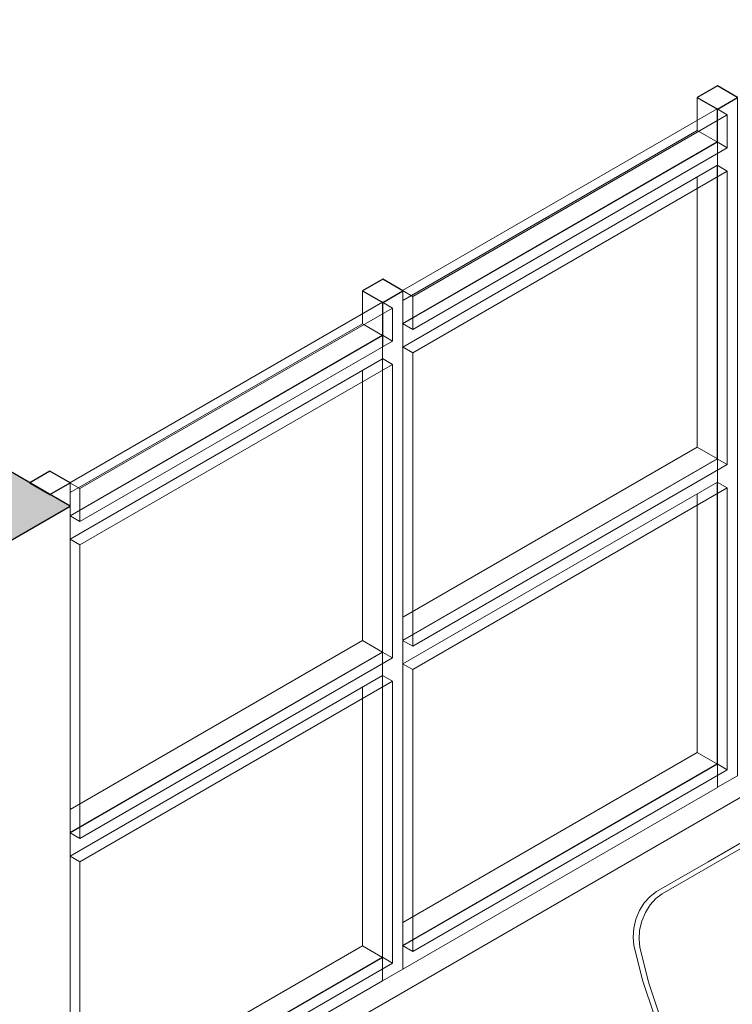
# Model space of a CAD drawing. Header units: metres. Extents: x -33 to 126, y -29 to 31.
# Tile 304 of 656: x 54.34 to 55.59, y -0.95 to 0.77. Entities that reach past the tile are written whole.
import ezdxf

# ---------------------------------------------------------------- set-up
doc = ezdxf.new("R2010")
doc.units = ezdxf.units.M
for name, color, linetype, lineweight in [('A-GLAZ-CURT', 52, 'Continuous', 18), ('A-GLAZ-CWMG', 51, 'Continuous', 18), ('A-WALL', 113, 'Continuous', 18), ('A-WALL-PATT', 111, 'Continuous', 35), ('I-FURN', 30, 'Continuous', 18)]:
    doc.layers.add(name, color=color, linetype=linetype, lineweight=lineweight)

# ---------------------------------------------------------------- blocks, each defined once
blk = doc.blocks.new('Painel do sistema - Envidraçado-165967-PERSPECTIVA GERAL')
at = {"layer": 'A-GLAZ-CURT', "lineweight": 9}
for p, q in [((-15.6538, 2.0626), (-15.6715, 2.0728)), ((-15.6715, 2.0724), (-15.6715, 2.053)), ((-15.6538, 2.0626), (-16.2018, 1.7462)), ((-15.6538, 1.5686), (-15.6538, 2.0626)), ((-15.6715, 2.0524), (-15.6715, 1.5788)), ((-16.2018, 1.7462), (-16.2191, 1.7562)), ((-16.2018, 1.7462), (-16.2018, 1.2522)), ((-15.6715, 1.5788), (-16.2018, 1.2727)), ((-15.6715, 1.5788), (-15.6538, 1.5686)), ((-16.2018, 1.2522), (-15.6538, 1.5686)), ((-16.2025, 1.2723), (-16.2191, 1.2627)), ((-16.2018, 1.2522), (-16.2191, 1.2622))]:
    blk.add_line(p, q, dxfattribs=at)
blk = doc.blocks.new('Montante retangular - 50 x 150 mm-165714-PERSPECTIVA GERAL')
at = {"layer": 'A-GLAZ-CWMG', "lineweight": 9}
for p, q in [((-11.9765, 3.7526), (-11.4638, 4.0485)), ((-11.4638, 4.0485), (-11.4285, 4.0281)), ((-11.9592, 3.7217), (-11.4285, 4.0281)), ((-11.4285, 4.0281), (-11.4285, 4.0081)), ((-11.4285, 4.0081), (-11.4285, 3.9873)), ((-11.9765, 3.6709), (-11.4285, 3.9873)), ((-11.9765, 3.7117), (-11.9599, 3.7213))]:
    blk.add_line(p, q, dxfattribs=at)
blk = doc.blocks.new('Painel do sistema - Envidraçado-165966-PERSPECTIVA GERAL')
at = {"layer": 'A-GLAZ-CURT', "lineweight": 9}
for p, q in [((-13.8931, 3.0792), (-13.9108, 3.0894)), ((-13.9108, 3.089), (-13.9108, 2.5954)), ((-13.8931, 3.0792), (-14.4446, 2.7607)), ((-13.8931, 2.5852), (-13.8931, 3.0792)), ((-14.4446, 2.7607), (-14.4623, 2.7709)), ((-14.4446, 2.7607), (-14.4446, 2.2667)), ((-13.9108, 2.5954), (-14.462, 2.2772)), ((-13.9108, 2.5954), (-13.8931, 2.5852)), ((-14.4446, 2.2667), (-13.8931, 2.5852)), ((-14.4446, 2.2667), (-14.4623, 2.2769))]:
    blk.add_line(p, q, dxfattribs=at)
blk = doc.blocks.new('Montante retangular - 50 x 150 mm-165708-PERSPECTIVA GERAL')
at = {"layer": 'A-GLAZ-CWMG', "lineweight": 9}
for p, q in [((-10.2193, 4.7671), (-9.7031, 5.0651)), ((-9.7031, 5.0651), (-9.6678, 5.0447)), ((-10.2193, 4.7262), (-9.6678, 5.0447)), ((-9.6678, 5.0447), (-9.6678, 5.0247)), ((-9.6678, 5.0247), (-9.6678, 5.0038)), ((-10.2193, 4.6854), (-9.6678, 5.0038)), ((-10.2193, 4.6854), (-10.2193, 4.7262))]:
    blk.add_line(p, q, dxfattribs=at)
blk = doc.blocks.new('Montante retangular - 50 x 150 mm-165992-PERSPECTIVA GERAL')
at = {"layer": 'A-GLAZ-CWMG', "lineweight": 9}
for p, q in [((-9.0455, 5.9183), (-9.0455, 5.3631)), ((-9.0809, 5.8979), (-9.0809, 5.8775)), ((-9.0809, 5.8775), (-9.0809, 5.3635)), ((-9.1162, 5.4039), (-9.1162, 5.8571)), ((-9.0809, 5.3635), (-9.0809, 5.3427)), ((-9.0455, 5.3631), (-9.0809, 5.3427))]:
    blk.add_line(p, q, dxfattribs=at)
blk = doc.blocks.new('Montante retangular - 50 x 150 mm-V157-PERSPECTIVA GERAL')
at = {"layer": 'A-GLAZ-CWMG', "lineweight": 9}
for p, q in [((-11.3931, 4.5629), (-11.3931, 4.0077)), ((-11.4285, 4.5425), (-11.4285, 4.5221)), ((-11.4285, 4.5221), (-11.4285, 4.5027)), ((-11.4638, 4.0485), (-11.4638, 4.5017)), ((-11.4285, 4.5021), (-11.4285, 4.0081)), ((-11.4285, 4.0081), (-11.4285, 3.9873)), ((-11.3931, 4.0077), (-11.4285, 3.9873))]:
    blk.add_line(p, q, dxfattribs=at)
blk = doc.blocks.new('Painel do sistema - Envidraçado-165823-PERSPECTIVA GERAL')
at = {"layer": 'A-GLAZ-CURT', "lineweight": 9}
for p, q in [((-13.3062, 3.9732), (-13.8577, 3.6548)), ((-13.3062, 3.9732), (-13.3239, 3.9834)), ((-13.3239, 3.983), (-13.3239, 3.469)), ((-13.3062, 3.4588), (-13.3062, 3.9732)), ((-13.8577, 3.6548), (-13.8754, 3.665)), ((-13.8577, 3.6548), (-13.8577, 3.1404)), ((-13.3239, 3.469), (-13.8751, 3.1508)), ((-13.3239, 3.469), (-13.3062, 3.4588)), ((-13.8577, 3.1404), (-13.3062, 3.4588)), ((-13.8577, 3.1404), (-13.8754, 3.1506))]:
    blk.add_line(p, q, dxfattribs=at)
blk = doc.blocks.new('Painel do sistema - Envidraçado-165824-PERSPECTIVA GERAL')
at = {"layer": 'A-GLAZ-CURT', "lineweight": 9}
for p, q in [((-15.6538, 2.6178), (-15.6715, 2.628)), ((-15.6715, 2.6277), (-15.6715, 2.6083)), ((-15.6538, 2.6178), (-16.2018, 2.3014)), ((-15.6715, 2.6076), (-15.6715, 2.1136)), ((-15.6538, 2.1034), (-15.6538, 2.6178)), ((-16.2018, 2.3014), (-16.2191, 2.3114)), ((-16.2018, 2.3014), (-16.2018, 1.7871)), ((-15.6715, 2.1136), (-16.2191, 1.7975)), ((-15.6715, 2.1136), (-15.6538, 2.1034)), ((-16.2018, 1.7871), (-15.6538, 2.1034)), ((-16.2018, 1.7871), (-16.2191, 1.7971))]:
    blk.add_line(p, q, dxfattribs=at)
blk = doc.blocks.new('Montante retangular - 50 x 150 mm-165977-PERSPECTIVA GERAL')
at = {"layer": 'A-GLAZ-CWMG', "lineweight": 9}
for p, q in [((-9.0455, 6.4735), (-9.0455, 5.9183)), ((-9.0809, 6.4531), (-9.0809, 6.4327)), ((-9.0809, 6.4327), (-9.0809, 5.8983)), ((-9.1162, 5.9387), (-9.1162, 6.4123))]:
    blk.add_line(p, q, dxfattribs=at)
blk = doc.blocks.new('Montante retangular - 50 x 150 mm-V158-PERSPECTIVA GERAL')
at = {"layer": 'A-GLAZ-CWMG', "lineweight": 9}
for p, q in [((-11.3931, 5.1182), (-11.3931, 4.5629)), ((-11.4285, 5.0977), (-11.4285, 5.0773)), ((-11.4285, 5.0773), (-11.4285, 5.0579)), ((-11.4638, 4.5833), (-11.4638, 5.0569)), ((-11.4285, 5.0573), (-11.4285, 4.5429))]:
    blk.add_line(p, q, dxfattribs=at)
blk = doc.blocks.new('Painel do sistema - Envidraçado-V169-PERSPECTIVA GERAL')
at = {"layer": 'A-GLAZ-CURT'}
for p, q in [((-13.3239, 4.082), (-13.8754, 3.7636)), ((-13.3062, 4.0718), (-13.3239, 4.082)), ((-13.8577, 3.7534), (-13.3062, 4.0718)), ((-13.8754, 3.7636), (-13.8577, 3.7534))]:
    blk.add_line(p, q, dxfattribs=at)
at = {"layer": 'A-GLAZ-CURT', "lineweight": 9}
for p, q in [((-13.3239, 4.082), (-13.3239, 4.0623)), ((-13.3239, 4.0616), (-13.3239, 4.0243)), ((-13.3062, 4.014), (-13.3062, 4.0718)), ((-13.3239, 4.0243), (-13.8751, 3.706)), ((-13.3239, 4.0243), (-13.3062, 4.014)), ((-13.8577, 3.6956), (-13.3062, 4.014)), ((-13.8577, 3.7534), (-13.8577, 3.6956)), ((-13.8577, 3.6956), (-13.8754, 3.7058))]:
    blk.add_line(p, q, dxfattribs=at)
blk = doc.blocks.new('Painel do sistema - Envidraçado-V171-PERSPECTIVA GERAL')
at = {"layer": 'A-GLAZ-CURT'}
for p, q in [((-15.6715, 2.7267), (-16.2195, 2.4103)), ((-15.6538, 2.7164), (-15.6715, 2.7267)), ((-16.2018, 2.4001), (-15.6538, 2.7164)), ((-16.2195, 2.4103), (-16.2018, 2.4001))]:
    blk.add_line(p, q, dxfattribs=at)
at = {"layer": 'A-GLAZ-CURT', "lineweight": 9}
for p, q in [((-15.6715, 2.7267), (-15.6715, 2.7069)), ((-15.6538, 2.6587), (-15.6538, 2.7164)), ((-15.6715, 2.7062), (-15.6715, 2.6689)), ((-15.6715, 2.6689), (-16.2191, 2.3527)), ((-16.2018, 2.3423), (-15.6538, 2.6587)), ((-15.6715, 2.6689), (-15.6538, 2.6587)), ((-16.2018, 2.4001), (-16.2018, 2.3423)), ((-16.2018, 2.3423), (-16.2191, 2.3523))]:
    blk.add_line(p, q, dxfattribs=at)
blk = doc.blocks.new('Montante retangular - 50 x 150 mm-165979-PERSPECTIVA GERAL')
at = {"layer": 'A-GLAZ-CWMG', "lineweight": 25}
for p, q in [((-12.0118, 4.88), (-12.0472, 4.8595)), ((-11.9765, 4.8595), (-12.0118, 4.88)), ((-12.0472, 4.8595), (-12.0118, 4.8391)), ((-12.0118, 4.8391), (-11.9765, 4.8595))]:
    blk.add_line(p, q, dxfattribs=at)
at = {"layer": 'A-GLAZ-CWMG', "lineweight": 9}
blk.add_line((-11.9765, 4.8595), (-11.9765, 4.8187), dxfattribs=at)
blk = doc.blocks.new('Montante retangular - 50 x 150 mm-V176-PERSPECTIVA GERAL')
at = {"layer": 'A-GLAZ-CWMG', "lineweight": 25}
for p, q in [((-19.3269, 0.6566), (-19.3622, 0.6362)), ((-19.2915, 0.6362), (-19.3269, 0.6566)), ((-19.3622, 0.6362), (-19.3269, 0.6158)), ((-19.3269, 0.6158), (-19.2915, 0.6362))]:
    blk.add_line(p, q, dxfattribs=at)
at = {"layer": 'A-GLAZ-CWMG', "lineweight": 9}
for p, q in [((-19.3622, 0.5958), (-19.3622, 0.6362)), ((-19.2915, 0.6362), (-19.2915, 0.558)), ((-19.3269, 0.6158), (-19.3269, 0.5964)), ((-19.3622, 0.5784), (-19.3622, 0.5957)), ((-19.3269, 0.5957), (-19.3269, 0.538))]:
    blk.add_line(p, q, dxfattribs=at)
blk = doc.blocks.new('Montante retangular - 50 x 150 mm-V172-PERSPECTIVA GERAL')
at = {"layer": 'A-GLAZ-CWMG', "lineweight": 25}
for p, q in [((-15.6711, 2.7673), (-15.7065, 2.7469)), ((-15.6358, 2.7469), (-15.6711, 2.7673)), ((-15.7065, 2.7469), (-15.6711, 2.7264)), ((-15.6711, 2.7264), (-15.6358, 2.7469))]:
    blk.add_line(p, q, dxfattribs=at)
at = {"layer": 'A-GLAZ-CWMG', "lineweight": 9}
for p, q in [((-15.7065, 2.7064), (-15.7065, 2.7469)), ((-15.6358, 2.7469), (-15.6358, 2.6687)), ((-15.6711, 2.7264), (-15.6711, 2.7071)), ((-15.7065, 2.6891), (-15.7065, 2.7064)), ((-15.6711, 2.7064), (-15.6711, 2.6487))]:
    blk.add_line(p, q, dxfattribs=at)
blk = doc.blocks.new('Montante retangular - 50 x 150 mm-165959-PERSPECTIVA GERAL')
at = {"layer": 'A-GLAZ-CWMG', "lineweight": 9}
for p, q in [((-11.9765, 4.8426), (-11.4638, 5.1386)), ((-11.4628, 5.138), (-11.4285, 5.1182)), ((-11.4285, 5.1182), (-11.9765, 4.8018)), ((-11.4285, 5.1182), (-11.4285, 5.0981)), ((-11.4285, 5.0981), (-11.4285, 5.0773)), ((-11.4285, 5.0773), (-11.9765, 4.7609))]:
    blk.add_line(p, q, dxfattribs=at)
blk = doc.blocks.new('Montante retangular - 50 x 150 mm-165958-PERSPECTIVA GERAL')
at = {"layer": 'A-GLAZ-CWMG', "lineweight": 9}
for p, q in [((-10.2193, 5.8571), (-9.7031, 6.1551)), ((-9.7021, 6.1545), (-9.6678, 6.1347)), ((-9.6678, 6.1347), (-10.2193, 5.8163)), ((-9.6678, 6.1347), (-9.6678, 6.1147)), ((-9.6678, 6.1147), (-9.6678, 6.0939)), ((-9.6678, 6.0939), (-10.2193, 5.7754)), ((-10.2193, 5.7754), (-10.2193, 5.8163))]:
    blk.add_line(p, q, dxfattribs=at)
blk = doc.blocks.new('Montante retangular - 50 x 150 mm-V163-PERSPECTIVA GERAL')
at = {"layer": 'A-GLAZ-CWMG', "lineweight": 9}
for p, q in [((-11.392, 4.6248), (-10.8769, 4.9222)), ((-10.8769, 4.9222), (-10.8416, 4.9018)), ((-10.8416, 4.9018), (-11.3931, 4.5833)), ((-10.8416, 4.9018), (-10.8416, 4.8818)), ((-10.8416, 4.8818), (-10.8416, 4.861)), ((-10.8416, 4.861), (-11.3931, 4.5425)), ((-11.3931, 4.5425), (-11.3931, 4.5833))]:
    blk.add_line(p, q, dxfattribs=at)
blk = doc.blocks.new('Montante retangular - 50 x 150 mm-V164-PERSPECTIVA GERAL')
at = {"layer": 'A-GLAZ-CWMG', "lineweight": 9}
for p, q in [((-11.9765, 4.2874), (-11.4638, 4.5833)), ((-11.4638, 4.5833), (-11.4285, 4.5629)), ((-11.4285, 4.5629), (-11.9765, 4.2465)), ((-11.4285, 4.5629), (-11.4285, 4.5429)), ((-11.4285, 4.5429), (-11.4285, 4.5221)), ((-11.4285, 4.5221), (-11.9765, 4.2057))]:
    blk.add_line(p, q, dxfattribs=at)
blk = doc.blocks.new('mesa 2 lugares moderna1 - mesa 4 lugares moderna 2-V576-PERSPECTIVA GERAL')
at = {"layer": 'I-FURN', "lineweight": 9}
for p, q in [((-19.3432, -0.7034), (-19.2526, -0.6511)), ((-19.2422, -0.6547), (-19.3328, -0.707)), ((-19.4338, -0.7556), (-19.3432, -0.7034)), ((-19.3328, -0.707), (-19.4234, -0.7593))]:
    blk.add_line(p, q, dxfattribs=at)
for points in [[(-19.4731, -0.85, 0), (-19.4747, -0.8353, 0), (-19.4736, -0.8196, 0), (-19.4698, -0.8038, 0), (-19.4635, -0.7887, 0), (-19.4551, -0.7752, 0), (-19.445, -0.764, 0), (-19.4338, -0.7556, 0)], [(-19.4234, -0.7593, 0), (-19.4346, -0.7676, 0), (-19.4447, -0.7789, 0), (-19.4531, -0.7924, 0), (-19.4594, -0.8075, 0), (-19.4632, -0.8233, 0), (-19.4643, -0.8389, 0), (-19.4626, -0.8536, 0)], [(-19.4141, -1.0277, 0), (-19.4376, -0.9718, 0), (-19.4573, -0.9124, 0), (-19.4731, -0.85, 0)], [(-19.4626, -0.8536, 0), (-19.4469, -0.9161, 0), (-19.4272, -0.9754, 0), (-19.4037, -1.0314, 0)]]:
    blk.add_polyline3d(points, dxfattribs=at)

msp = doc.modelspace()

# ---------------------------------------------------------------- hatches: boundary and pattern name
at = {"layer": 'A-WALL-PATT', "lineweight": 9}
msp.add_hatch(color=256, dxfattribs=at).paths.add_polyline_path([(54.2203, -0.2027), (54.4324, -0.0803), (54.3264, -0.019), (54.1142, -0.1415), (54.1803, -0.1796)], flags=0)

# ---------------------------------------------------------------- linework, layer by layer
at = {"layer": 'A-WALL', "lineweight": 9}
for p, q in [((57.968, 0.7723), (54.4324, -1.2689)), ((54.4324, -1.2689), (54.4324, -0.0803))]:
    msp.add_line(p, q, dxfattribs=at)
at = {"layer": 'A-WALL', "lineweight": 25}
for p, q in [((54.4324, -0.0803), (53.7253, 0.328)), ((53.7253, -0.4885), (54.4324, -0.0803))]:
    msp.add_line(p, q, dxfattribs=at)

# ---------------------------------------------------------------- block references
at = {"layer": 'A-GLAZ-CURT', "lineweight": 9}
for name, p in [('Painel do sistema - Envidraçado-V169-PERSPECTIVA GERAL', (68.8909, -3.466)), ('Painel do sistema - Envidraçado-165823-PERSPECTIVA GERAL', (68.8909, -3.466)), ('Painel do sistema - Envidraçado-V171-PERSPECTIVA GERAL', (70.6516, -2.4495)), ('Painel do sistema - Envidraçado-165824-PERSPECTIVA GERAL', (70.6516, -2.4495)), ('Painel do sistema - Envidraçado-165966-PERSPECTIVA GERAL', (69.4778, -3.1272)), ('Painel do sistema - Envidraçado-165967-PERSPECTIVA GERAL', (70.6516, -2.4495))]:
    msp.add_blockref(name, p, dxfattribs=at)
at = {"layer": 'A-GLAZ-CWMG', "lineweight": 9}
for name, p in [('Montante retangular - 50 x 150 mm-V176-PERSPECTIVA GERAL', (74.8942, 0)), ('Montante retangular - 50 x 150 mm-165958-PERSPECTIVA GERAL', (65.2351, -5.5767)), ('Montante retangular - 50 x 150 mm-165977-PERSPECTIVA GERAL', (64.6482, -5.9155)), ('Montante retangular - 50 x 150 mm-V172-PERSPECTIVA GERAL', (70.6516, -2.4495)), ('Montante retangular - 50 x 150 mm-165959-PERSPECTIVA GERAL', (66.4089, -4.899)), ('Montante retangular - 50 x 150 mm-V158-PERSPECTIVA GERAL', (66.4089, -4.899)), ('Montante retangular - 50 x 150 mm-V163-PERSPECTIVA GERAL', (66.4089, -4.899)), ('Montante retangular - 50 x 150 mm-165992-PERSPECTIVA GERAL', (64.6482, -5.9155)), ('Montante retangular - 50 x 150 mm-165979-PERSPECTIVA GERAL', (66.4089, -4.899)), ('Montante retangular - 50 x 150 mm-V164-PERSPECTIVA GERAL', (66.4089, -4.899)), ('Montante retangular - 50 x 150 mm-V157-PERSPECTIVA GERAL', (66.4089, -4.899)), ('Montante retangular - 50 x 150 mm-165708-PERSPECTIVA GERAL', (65.2351, -5.5767)), ('Montante retangular - 50 x 150 mm-165714-PERSPECTIVA GERAL', (66.4089, -4.899))]:
    msp.add_blockref(name, p, dxfattribs=at)
at = {"layer": 'I-FURN', "lineweight": 9}
msp.add_blockref('mesa 2 lugares moderna1 - mesa 4 lugares moderna 2-V576-PERSPECTIVA GERAL', (74.8942, 0), dxfattribs=at)

doc.saveas('drawing.dxf')
